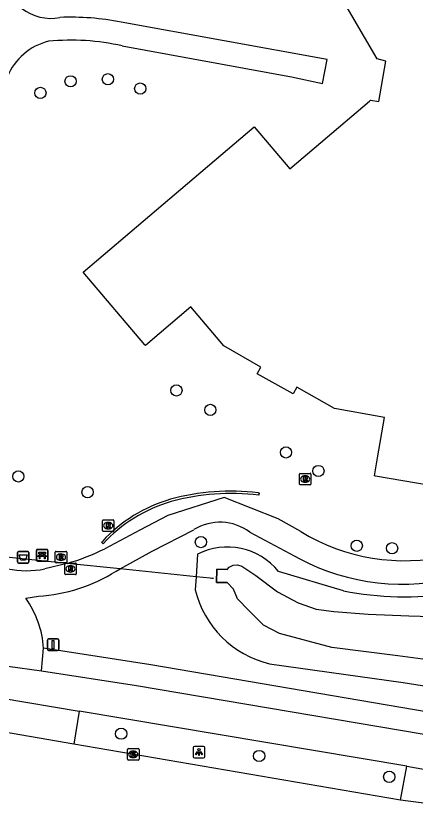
# Model space of a CAD drawing. Extents: x 161258 to 161838, y 380836 to 381727.
# Drawn here: x 161315.8 to 161350.5, y 380893.9 to 380964 of the extents above; entities that cross this region are included whole.
import ezdxf

# ---------------------------------------------------------------- set-up
doc = ezdxf.new("R2010")
doc.units = 0
for name, color, linetype in [('IMGEO_Afvalbak', 7, 'Continuous'), ('IMGEO_Bank', 7, 'Continuous'), ('IMGEO_Boom', 7, 'Continuous'), ('IMGEO_Damwand', 7, 'Continuous'), ('IMGEO_Duiker', 7, 'Continuous'), ('IMGEO_Fietspad_gesloten', 7, 'Continuous'), ('IMGEO_Groenvoorziening', 7, 'Continuous'), ('IMGEO_Kolk', 7, 'Continuous'), ('IMGEO_Lichtpunt', 7, 'Continuous'), ('IMGEO_Muur', 7, 'Continuous'), ('IMGEO_Pand', 7, 'Continuous'), ('IMGEO_Rijbaan_lokaal_gesloten', 7, 'Continuous'), ('IMGEO_Rijbaan_lokaal_open', 7, 'Continuous'), ('IMGEO_Rioolput', 7, 'Continuous'), ('IMGEO_Verkeersbordpaal', 7, 'Continuous'), ('IMGEO_Voetpad_gesloten', 7, 'Continuous'), ('IMGEO_Voetpad_open', 7, 'Continuous'), ('IMGEO_Walbescherming', 7, 'Continuous'), ('IMGEO_Waterloop', 7, 'Continuous')]:
    doc.layers.add(name, color=color, linetype=linetype)

msp = doc.modelspace()

# ---------------------------------------------------------------- linework, layer by layer
at = {"layer": 'IMGEO_Afvalbak'}
for p, q in [((161315.878, 380916.635), (161315.878, 380917.435)), ((161315.878, 380917.435), (161315.878, 380916.635)), ((161315.978, 380917.535), (161316.768, 380917.535)), ((161316.768, 380917.535), (161315.978, 380917.535)), ((161316.868, 380917.435), (161316.868, 380916.635)), ((161316.868, 380916.635), (161316.868, 380917.435)), ((161316.768, 380916.535), (161315.978, 380916.535)), ((161315.978, 380916.535), (161316.768, 380916.535))]:
    msp.add_line(p, q, dxfattribs=at)
msp.add_lwpolyline([(161316.021, 380917.249), (161316.725, 380917.249), (161316.576, 380916.779), (161316.17, 380916.779), (161316.021, 380917.249)], dxfattribs=at)
for centre, start, end in [((161315.978, 380917.435), 90, 180), ((161315.978, 380917.435), 90, 180), ((161316.768, 380917.435), 0, 90), ((161316.768, 380917.435), 360, 90), ((161315.978, 380916.635), 180, 270), ((161315.978, 380916.635), 180, 270), ((161316.768, 380916.635), 270, 0), ((161316.768, 380916.635), 270, 0)]:
    msp.add_arc(centre, 0.1, start, end, dxfattribs=at)
at = {"layer": 'IMGEO_Bank'}
for p, q in [((161317.523, 380916.782), (161317.523, 380917.623)), ((161317.523, 380917.623), (161317.523, 380916.782)), ((161317.598, 380917.707), (161318.439, 380917.707)), ((161318.439, 380917.707), (161317.598, 380917.707)), ((161318.523, 380917.632), (161318.523, 380916.791)), ((161318.523, 380916.791), (161318.523, 380917.632)), ((161318.448, 380916.707), (161317.607, 380916.707)), ((161317.607, 380916.707), (161318.448, 380916.707)), ((161318.22, 380917.105), (161317.827, 380917.105)), ((161317.832, 380917.213), (161317.832, 380917.319)), ((161317.876, 380917.319), (161317.876, 380917.213)), ((161318.164, 380917.325), (161317.882, 380917.325)), ((161317.882, 380917.207), (161318.164, 380917.207)), ((161318.17, 380917.213), (161318.17, 380917.319)), ((161318.214, 380917.319), (161318.214, 380917.213))]:
    msp.add_line(p, q, dxfattribs=at)
for points in [[(161317.826, 380917.325), (161317.74, 380917.325), (161317.74, 380917.486), (161318.303, 380917.486), (161318.303, 380917.325), (161318.22, 380917.325)], [(161317.77, 380917.105), (161317.628, 380917.105), (161317.74, 380917.207), (161317.826, 380917.207)], [(161317.82, 380917.098), (161317.82, 380916.891), (161317.777, 380916.891), (161317.777, 380917.098)], [(161318.22, 380917.207), (161318.303, 380917.207), (161318.415, 380917.105), (161318.276, 380917.105)], [(161318.27, 380917.098), (161318.27, 380916.891), (161318.226, 380916.891), (161318.226, 380917.098)]]:
    msp.add_lwpolyline(points, dxfattribs=at)
for centre, radius, start, end in [((161317.601, 380917.629), 0.0779, 92.4484, 184.28452), ((161317.601, 380917.629), 0.0779, 92.4484, 184.28452), ((161318.445, 380917.629), 0.0779, 2.4484, 94.28452), ((161318.445, 380917.629), 0.0779, 2.4484, 94.28452), ((161317.601, 380916.785), 0.0779, 182.4484, 274.28452), ((161317.601, 380916.785), 0.0779, 182.4484, 274.28452), ((161317.77, 380917.098), 0.00671, 2.89567, 87.10433), ((161317.827, 380917.098), 0.00671, 92.89567, 177.10433), ((161317.825, 380917.318), 0.00671, 2.89567, 87.10433), ((161317.825, 380917.214), 0.00671, 272.89567, 357.10433), ((161317.882, 380917.318), 0.00671, 92.89567, 177.10433), ((161317.882, 380917.214), 0.00671, 182.89567, 267.10433), ((161318.164, 380917.318), 0.00671, 2.89567, 87.10433), ((161318.164, 380917.214), 0.00671, 272.89567, 357.10433), ((161318.221, 380917.318), 0.00671, 92.89567, 177.10433), ((161318.221, 380917.214), 0.00671, 182.89567, 267.10433), ((161318.219, 380917.098), 0.00671, 2.89567, 87.10433), ((161318.276, 380917.098), 0.00671, 92.89567, 177.10433), ((161318.445, 380916.785), 0.0779, 272.4484, 4.28452), ((161318.445, 380916.785), 0.0779, 272.4484, 4.28452)]:
    msp.add_arc(centre, radius, start, end, dxfattribs=at)
at = {"layer": 'IMGEO_Boom'}
for centre in [(161320.487, 380958.316), (161323.726, 380958.5), (161326.536, 380957.687), (161317.87, 380957.308), (161329.671, 380931.504), (161332.616, 380929.813), (161339.18, 380926.127), (161315.954, 380924.044), (161341.994, 380924.518), (161321.964, 380922.679), (161331.801, 380918.351), (161345.319, 380918.032), (161348.389, 380917.816), (161324.875, 380901.732), (161336.851, 380899.799), (161348.141, 380897.99)]:
    msp.add_circle(centre, 0.489, dxfattribs=at)
at = {"layer": 'IMGEO_Damwand'}
msp.add_lwpolyline([(161334.09, 380915.981), (161333.173, 380915.997), (161333.157, 380914.855), (161334.09, 380914.838)], dxfattribs=at)
at = {"layer": 'IMGEO_Duiker'}
msp.add_lwpolyline([(161332.878, 380915.189), (161332.754, 380915.201), (161332.598, 380915.218), (161331.375, 380915.344), (161324.802, 380916.022), (161320.181, 380916.499), (161312.089, 380917.335), (161309.031, 380917.651), (161269.452, 380921.737), (161269.265, 380921.756), (161268.801, 380921.804)], dxfattribs=at)
at = {"layer": 'IMGEO_Fietspad_gesloten'}
for points in [[(161315.04, 380907.592), (161317.975, 380907.188)], [(161317.975, 380907.188), (161326.205, 380905.912), (161358.704, 380900.422), (161361.104, 380900.258), (161392.197, 380899.636)], [(161314.337, 380904.828), (161321.243, 380903.698)], [(161349.653, 380898.903), (161321.243, 380903.698)]]:
    msp.add_lwpolyline(points, dxfattribs=at)
at = {"layer": 'IMGEO_Groenvoorziening'}
for points in [[(161331.493, 380917.303), (161331.375, 380915.344), (161331.306, 380914.211)], [(161344.164, 380914.116), (161338.531, 380915.803)], [(161337.744, 380907.802), (161349.339, 380906.183), (161371.537, 380902.68)]]:
    msp.add_lwpolyline(points, dxfattribs=at)
for centre, radius, start, end in [((161334.083, 380912.193), 5.729, 39.05914, 116.87814), ((161339.775, 380916.28), 8.718, 193.73042, 256.52825), ((161349.463, 380941.518), 27.909, 259.05454, 278.43247)]:
    msp.add_arc(centre, radius, start, end, dxfattribs=at)
at = {"layer": 'IMGEO_Kolk'}
for p, q in [((161325.425, 380899.517), (161325.425, 380900.369)), ((161325.5, 380900.443), (161326.352, 380900.443)), ((161325.913, 380900.223), (161325.938, 380900.223)), ((161326.426, 380900.369), (161326.426, 380899.517)), ((161326.352, 380899.443), (161325.5, 380899.443)), ((161325.936, 380899.663), (161325.911, 380899.663))]:
    msp.add_line(p, q, dxfattribs=at)
for points in [[(161325.425, 380899.517), (161325.425, 380900.369)], [(161325.5, 380900.443), (161326.352, 380900.443)], [(161325.746, 380900.143), (161325.869, 380900.143), (161325.869, 380899.992), (161325.999, 380900.143), (161326.163, 380900.143), (161326.017, 380899.992), (161326.17, 380899.743), (161326.018, 380899.743), (161325.933, 380899.907), (161325.869, 380899.84), (161325.869, 380899.743), (161325.746, 380899.743), (161325.746, 380900.143)], [(161326.426, 380900.369), (161326.426, 380899.517)], [(161326.352, 380899.443), (161325.5, 380899.443)]]:
    msp.add_lwpolyline(points, dxfattribs=at)
for centre, start, end in [((161325.502, 380900.367), 91.55205, 178.44795), ((161325.502, 380900.367), 91.55205, 178.44795), ((161326.35, 380900.367), 1.55205, 88.44795), ((161326.35, 380900.367), 1.55205, 88.44795), ((161325.502, 380899.519), 181.55205, 268.44795), ((161325.502, 380899.519), 181.55205, 268.44795), ((161326.35, 380899.519), 271.55205, 358.44795), ((161326.35, 380899.519), 271.55205, 358.44795)]:
    msp.add_arc(centre, 0.0765, start, end, dxfattribs=at)
for centre, major_axis, ratio, start_param, end_param in [((161325.912, 380899.943), (-0.387, 0.002), 0.722429, 4.712389, 7.853982), ((161325.937, 380899.943), (-0.39, 0.002), 0.717154, 1.570796, 4.712389)]:
    msp.add_ellipse(centre, major_axis=major_axis, ratio=ratio, start_param=start_param, end_param=end_param, dxfattribs=at)
at = {"layer": 'IMGEO_Lichtpunt'}
for p, q in [((161332.036, 380900.631), (161331.228, 380900.631)), ((161332.036, 380900.631), (161331.228, 380900.631)), ((161331.134, 380900.536), (161331.134, 380899.729)), ((161331.134, 380900.536), (161331.134, 380899.729)), ((161332.13, 380899.729), (161332.13, 380900.536)), ((161332.13, 380899.729), (161332.13, 380900.536)), ((161331.228, 380899.635), (161332.036, 380899.635)), ((161331.228, 380899.635), (161332.036, 380899.635))]:
    msp.add_line(p, q, dxfattribs=at)
for points in [[(161331.508, 380900.2), (161331.547, 380900.172), (161331.359, 380899.91), (161331.321, 380899.937), (161331.508, 380900.2)], [(161331.61, 380900.152), (161331.657, 380900.152), (161331.657, 380899.83), (161331.61, 380899.83), (161331.61, 380900.152)], [(161331.72, 380900.172), (161331.758, 380900.199), (161331.945, 380899.937), (161331.906, 380899.909), (161331.72, 380900.172)]]:
    msp.add_lwpolyline(points, dxfattribs=at)
msp.add_circle((161331.633, 380900.334), 0.0994, dxfattribs=at)
for centre, start, end in [((161331.228, 380900.536), 90, 180), ((161331.228, 380900.536), 90, 180), ((161332.036, 380900.536), 0, 90), ((161332.036, 380900.536), 0, 90), ((161331.228, 380899.729), 180, 270), ((161331.228, 380899.729), 180, 270), ((161332.036, 380899.729), 270, 0), ((161332.036, 380899.729), 270, 360)]:
    msp.add_arc(centre, 0.0946, start, end, dxfattribs=at)
at = {"layer": 'IMGEO_Muur'}
for points in [[(161336.761, 380922.628), (161336.846, 380922.618)], [(161336.846, 380922.618), (161336.812, 380922.422)], [(161323.301, 380918.21), (161323.167, 380918.338), (161323.25, 380918.416)]]:
    msp.add_lwpolyline(points, dxfattribs=at)
for centre, radius, start, end in [((161334.406, 380902.878), 19.89, 83.20159, 105.28786), ((161334.457, 380902.672), 19.89, 83.20159, 105.28786), ((161332.779, 380909.587), 12.991, 106.16812, 137.18521), ((161332.83, 380909.381), 12.991, 106.16812, 137.18521)]:
    msp.add_arc(centre, radius, start, end, dxfattribs=at)
at = {"layer": 'IMGEO_Pand'}
msp.add_lwpolyline([(161355.073, 380922.693), (161346.959, 380924.077), (161346.856, 380924.094), (161347.125, 380925.671), (161347.722, 380929.171), (161343.388, 380929.934), (161340.108, 380931.778), (161339.79, 380931.212), (161336.687, 380932.956), (161337.006, 380933.523), (161333.772, 380935.386), (161330.914, 380938.742), (161328.18, 380936.418), (161326.975, 380935.403), (161326.924, 380935.464), (161321.574, 380941.749), (161336.419, 380954.37), (161339.528, 380950.713), (161346.422, 380956.602), (161346.522, 380956.687), (161347.241, 380956.561), (161347.855, 380960.068), (161347.092, 380960.254), (161342.486, 380968.146)], dxfattribs=at)
at = {"layer": 'IMGEO_Rijbaan_lokaal_gesloten'}
for points in [[(161320.775, 380900.825), (161313.872, 380901.999)], [(161349.121, 380895.969), (161320.775, 380900.825)], [(161362.355, 380893.912), (161351.579, 380895.651), (161349.121, 380895.969)]]:
    msp.add_lwpolyline(points, dxfattribs=at)
at = {"layer": 'IMGEO_Rijbaan_lokaal_open'}
for points in [[(161349.121, 380895.969), (161349.653, 380898.903)], [(161349.653, 380898.903), (161356.959, 380897.619), (161362.845, 380897.192)]]:
    msp.add_lwpolyline(points, dxfattribs=at)
at = {"layer": 'IMGEO_Rioolput'}
for p, q in [((161340.345, 380923.388), (161340.345, 380924.24)), ((161340.42, 380924.314), (161341.272, 380924.314)), ((161340.833, 380924.094), (161340.858, 380924.094)), ((161341.346, 380924.24), (161341.346, 380923.388)), ((161341.272, 380923.314), (161340.42, 380923.314)), ((161340.856, 380923.534), (161340.831, 380923.534)), ((161323.252, 380919.353), (161323.252, 380920.205)), ((161323.327, 380920.279), (161324.179, 380920.279)), ((161324.253, 380920.205), (161324.253, 380919.353)), ((161323.763, 380919.499), (161323.738, 380919.499)), ((161323.74, 380920.059), (161323.765, 380920.059)), ((161324.179, 380919.279), (161323.327, 380919.279)), ((161319.154, 380916.62), (161319.154, 380917.472)), ((161319.229, 380917.546), (161320.081, 380917.546)), ((161320.155, 380917.472), (161320.155, 380916.62)), ((161319.665, 380916.766), (161319.64, 380916.766)), ((161319.642, 380917.326), (161319.667, 380917.326)), ((161320.081, 380916.546), (161319.229, 380916.546)), ((161319.98, 380915.604), (161319.98, 380916.456)), ((161320.055, 380916.53), (161320.907, 380916.53)), ((161320.468, 380916.31), (161320.493, 380916.31)), ((161320.981, 380916.456), (161320.981, 380915.604)), ((161320.907, 380915.53), (161320.055, 380915.53)), ((161320.491, 380915.75), (161320.466, 380915.75))]:
    msp.add_line(p, q, dxfattribs=at)
for points in [[(161340.345, 380923.388), (161340.345, 380924.24)], [(161340.42, 380924.314), (161341.272, 380924.314)], [(161340.934, 380924.012), (161340.682, 380924.014), (161340.682, 380923.614)], [(161340.682, 380923.614), (161340.806, 380923.614), (161340.806, 380923.776), (161340.817, 380923.776)], [(161340.86, 380923.933), (161340.806, 380923.933), (161340.806, 380923.852)], [(161340.806, 380923.852), (161340.858, 380923.852)], [(161340.864, 380923.747), (161340.935, 380923.614), (161341.075, 380923.614), (161341.01, 380923.74)], [(161341.346, 380924.24), (161341.346, 380923.388)], [(161341.272, 380923.314), (161340.42, 380923.314)], [(161323.252, 380919.353), (161323.252, 380920.205)], [(161323.327, 380920.279), (161324.179, 380920.279)], [(161324.253, 380920.205), (161324.253, 380919.353)], [(161323.841, 380919.977), (161323.589, 380919.979), (161323.589, 380919.579)], [(161323.589, 380919.579), (161323.713, 380919.579), (161323.713, 380919.741), (161323.724, 380919.741)], [(161323.767, 380919.898), (161323.713, 380919.898), (161323.713, 380919.817)], [(161323.713, 380919.817), (161323.765, 380919.817)], [(161323.771, 380919.712), (161323.842, 380919.579), (161323.982, 380919.579), (161323.917, 380919.705)], [(161324.179, 380919.279), (161323.327, 380919.279)], [(161319.154, 380916.62), (161319.154, 380917.472)], [(161319.229, 380917.546), (161320.081, 380917.546)], [(161320.155, 380917.472), (161320.155, 380916.62)], [(161319.743, 380917.244), (161319.491, 380917.246), (161319.491, 380916.846)], [(161319.491, 380916.846), (161319.615, 380916.846), (161319.615, 380917.008), (161319.626, 380917.008)], [(161319.669, 380917.165), (161319.615, 380917.165), (161319.615, 380917.084)], [(161319.615, 380917.084), (161319.667, 380917.084)], [(161319.673, 380916.979), (161319.744, 380916.846), (161319.884, 380916.846), (161319.819, 380916.972)], [(161320.081, 380916.546), (161319.229, 380916.546)], [(161319.98, 380915.604), (161319.98, 380916.456)], [(161320.055, 380916.53), (161320.907, 380916.53)], [(161320.569, 380916.228), (161320.317, 380916.23), (161320.317, 380915.83)], [(161320.317, 380915.83), (161320.441, 380915.83), (161320.441, 380915.992), (161320.452, 380915.992)], [(161320.495, 380916.149), (161320.441, 380916.149), (161320.441, 380916.068)], [(161320.441, 380916.068), (161320.493, 380916.068)], [(161320.981, 380916.456), (161320.981, 380915.604)], [(161320.907, 380915.53), (161320.055, 380915.53)], [(161320.499, 380915.963), (161320.57, 380915.83), (161320.71, 380915.83), (161320.645, 380915.956)]]:
    msp.add_lwpolyline(points, dxfattribs=at)
for centre, radius, start, end in [((161340.422, 380924.238), 0.0765, 91.55205, 178.44795), ((161340.422, 380924.238), 0.0765, 91.55205, 178.44795), ((161340.816, 380923.723), 0.0533, 26.02933, 88.69889), ((161340.842, 380924.041), 0.19, 274.7715, 282.96867), ((161340.866, 380923.837), 0.0964, 77.00612, 93.18647), ((161340.88, 380923.894), 0.0378, 276.66336, 79.67722), ((161340.933, 380923.902), 0.109, 350.36119, 89.41601), ((161340.931, 380923.902), 0.112, 277.58423, 350.98172), ((161340.915, 380923.687), 0.108, 29.51342, 73.79051), ((161341.27, 380924.238), 0.0765, 1.55205, 88.44795), ((161341.27, 380924.238), 0.0765, 1.55205, 88.44795), ((161340.422, 380923.39), 0.0765, 181.55205, 268.44795), ((161340.422, 380923.39), 0.0765, 181.55205, 268.44795), ((161341.27, 380923.39), 0.0765, 271.55205, 358.44795), ((161341.27, 380923.39), 0.0765, 271.55205, 358.44795), ((161323.329, 380920.203), 0.0765, 91.55205, 178.44795), ((161323.329, 380920.203), 0.0765, 91.55205, 178.44795), ((161324.177, 380920.203), 0.0765, 1.55205, 88.44795), ((161324.177, 380920.203), 0.0765, 1.55205, 88.44795), ((161323.723, 380919.688), 0.0533, 26.02933, 88.69889), ((161323.749, 380920.006), 0.19, 274.7715, 282.96867), ((161323.773, 380919.802), 0.0964, 77.00612, 93.18647), ((161323.787, 380919.859), 0.0378, 276.66336, 79.67722), ((161323.84, 380919.867), 0.109, 350.36119, 89.41601), ((161323.838, 380919.867), 0.112, 277.58423, 350.98172), ((161323.822, 380919.652), 0.108, 29.51342, 73.79051), ((161323.329, 380919.355), 0.0765, 181.55205, 268.44795), ((161323.329, 380919.355), 0.0765, 181.55205, 268.44795), ((161324.177, 380919.355), 0.0765, 271.55205, 358.44795), ((161324.177, 380919.355), 0.0765, 271.55205, 358.44795), ((161319.231, 380917.47), 0.0765, 91.55205, 178.44795), ((161319.231, 380917.47), 0.0765, 91.55205, 178.44795), ((161320.079, 380917.47), 0.0765, 1.55205, 88.44795), ((161320.079, 380917.47), 0.0765, 1.55205, 88.44795), ((161319.625, 380916.955), 0.0533, 26.02933, 88.69889), ((161319.651, 380917.273), 0.19, 274.7715, 282.96867), ((161319.675, 380917.069), 0.0964, 77.00612, 93.18647), ((161319.689, 380917.126), 0.0378, 276.66336, 79.67722), ((161319.742, 380917.134), 0.109, 350.36119, 89.41601), ((161319.74, 380917.134), 0.112, 277.58423, 350.98172), ((161319.724, 380916.919), 0.108, 29.51342, 73.79051), ((161319.231, 380916.622), 0.0765, 181.55205, 268.44795), ((161319.231, 380916.622), 0.0765, 181.55205, 268.44795), ((161320.057, 380916.454), 0.0765, 91.55205, 178.44795), ((161320.057, 380916.454), 0.0765, 91.55205, 178.44795), ((161320.079, 380916.622), 0.0765, 271.55205, 358.44795), ((161320.079, 380916.622), 0.0765, 271.55205, 358.44795), ((161320.451, 380915.939), 0.0533, 26.02933, 88.69889), ((161320.477, 380916.257), 0.19, 274.7715, 282.96867), ((161320.501, 380916.053), 0.0964, 77.00612, 93.18647), ((161320.515, 380916.11), 0.0378, 276.66336, 79.67722), ((161320.568, 380916.118), 0.109, 350.36119, 89.41601), ((161320.566, 380916.118), 0.112, 277.58423, 350.98172), ((161320.55, 380915.903), 0.108, 29.51342, 73.79051), ((161320.905, 380916.454), 0.0765, 1.55205, 88.44795), ((161320.905, 380916.454), 0.0765, 1.55205, 88.44795), ((161320.057, 380915.606), 0.0765, 181.55205, 268.44795), ((161320.057, 380915.606), 0.0765, 181.55205, 268.44795), ((161320.905, 380915.606), 0.0765, 271.55205, 358.44795), ((161320.905, 380915.606), 0.0765, 271.55205, 358.44795)]:
    msp.add_arc(centre, radius, start, end, dxfattribs=at)
for centre, major_axis, ratio, start_param, end_param in [((161340.832, 380923.814), (-0.387, 0.002), 0.722429, 4.712389, 7.853982), ((161340.857, 380923.814), (-0.39, 0.002), 0.717154, 1.570796, 4.712389), ((161323.739, 380919.779), (-0.387, 0.002), 0.722429, 4.712389, 7.853982), ((161323.764, 380919.779), (-0.39, 0.002), 0.717154, 1.570796, 4.712389), ((161319.641, 380917.046), (-0.387, 0.002), 0.722429, 4.712389, 7.853982), ((161319.666, 380917.046), (-0.39, 0.002), 0.717154, 1.570796, 4.712389), ((161320.467, 380916.03), (-0.387, 0.002), 0.722429, 4.712389, 7.853982), ((161320.492, 380916.03), (-0.39, 0.002), 0.717154, 1.570796, 4.712389)]:
    msp.add_ellipse(centre, major_axis=major_axis, ratio=ratio, start_param=start_param, end_param=end_param, dxfattribs=at)
at = {"layer": 'IMGEO_Verkeersbordpaal'}
for p, q in [((161318.472, 380909.054), (161318.472, 380909.854)), ((161318.472, 380909.854), (161318.472, 380909.054)), ((161318.572, 380909.954), (161319.362, 380909.954)), ((161319.362, 380909.954), (161318.572, 380909.954)), ((161319.462, 380909.854), (161319.462, 380909.054)), ((161319.462, 380909.054), (161319.462, 380909.854)), ((161319.362, 380908.954), (161318.572, 380908.954)), ((161318.572, 380908.954), (161319.362, 380908.954))]:
    msp.add_line(p, q, dxfattribs=at)
msp.add_lwpolyline([(161318.892, 380909.829), (161319.042, 380909.829), (161319.042, 380909.079), (161318.892, 380909.079), (161318.892, 380909.829)], dxfattribs=at)
for centre, start, end in [((161318.572, 380909.854), 90, 180), ((161318.572, 380909.854), 90, 180), ((161319.362, 380909.854), 0, 90), ((161319.362, 380909.854), 360, 90), ((161318.572, 380909.054), 180, 270), ((161318.572, 380909.054), 180, 270), ((161319.362, 380909.054), 270, 0), ((161319.362, 380909.054), 270, 0)]:
    msp.add_arc(centre, 0.1, start, end, dxfattribs=at)
at = {"layer": 'IMGEO_Voetpad_gesloten'}
for points in [[(161324.967, 380961.387), (161339.666, 380958.691), (161342.357, 380958.116), (161342.742, 380960.21), (161324.874, 380963.447)], [(161340.47, 380919.258), (161338.497, 380920.375), (161333.82, 380922.219), (161328.924, 380920.667), (161326.487, 380919.389), (161323.455, 380917.773)], [(161324.433, 380915.817), (161324.802, 380916.022), (161327.561, 380917.56), (161331.194, 380919.428)], [(161336.035, 380919.224), (161339.516, 380917.368)], [(161320.181, 380916.499), (161318.25, 380916.03)], [(161316.607, 380913.476), (161317.703, 380913.67)], [(161317.975, 380907.188), (161318.138, 380909.145)]]:
    msp.add_lwpolyline(points, dxfattribs=at)
for centre, radius, start, end in [((161318.744, 380967.727), 3.95, 179.31695, 282.04674), ((161320.425, 380940.805), 23.075, 78.88379, 92.1289), ((161319.82, 380956.736), 5.206, 103.8709, 157.65631), ((161320.517, 380941.71), 20.174, 77.25605, 95.53216), ((161333.463, 380915.732), 4.337, 53.63054, 121.54342), ((161349.414, 380933.844), 17.11, 238.48389, 283.12346), ((161314.281, 380936.506), 20.859, 286.43157, 296.09308), ((161316.668, 380923.759), 7.889, 234.51641, 281.56476), ((161349.289, 380933.87), 19.179, 239.36395, 282.49049), ((161316.91, 380927.777), 14.129, 273.21689, 302.17049), ((161309.722, 380908.606), 8.433, 3.66331, 35.27349)]:
    msp.add_arc(centre, radius, start, end, dxfattribs=at)
at = {"layer": 'IMGEO_Voetpad_open'}
for points in [[(161356.464, 380902.912), (161356.423, 380902.76), (161327.454, 380907.693), (161318.138, 380909.145)], [(161321.243, 380903.698), (161320.775, 380900.825)]]:
    msp.add_lwpolyline(points, dxfattribs=at)
at = {"layer": 'IMGEO_Walbescherming'}
msp.add_lwpolyline([(161335.346, 380916.271), (161335.877, 380915.917), (161336.553, 380915.466), (161338.452, 380914.05), (161340.223, 380913.084), (161341.801, 380912.537)], dxfattribs=at)
at = {"layer": 'IMGEO_Waterloop'}
for points in [[(161356.255, 380907.515), (161348.883, 380908.48), (161343.169, 380909.205), (161338.63, 380910.428), (161337.229, 380911.136), (161335.958, 380912.408), (161334.976, 380913.422), (161334.638, 380914.275), (161334.09, 380914.838), (161333.157, 380914.855), (161333.173, 380915.997), (161334.09, 380915.981)], [(161334.09, 380915.981), (161334.235, 380916.174), (161334.589, 380916.335), (161334.976, 380916.368), (161335.346, 380916.271), (161335.877, 380915.917), (161336.553, 380915.466), (161338.452, 380914.05), (161340.223, 380913.084), (161341.801, 380912.537), (161343.346, 380912.344), (161346.307, 380912.086), (161349.849, 380911.957), (161353.808, 380911.828)]]:
    msp.add_lwpolyline(points, dxfattribs=at)

doc.saveas('drawing.dxf')
